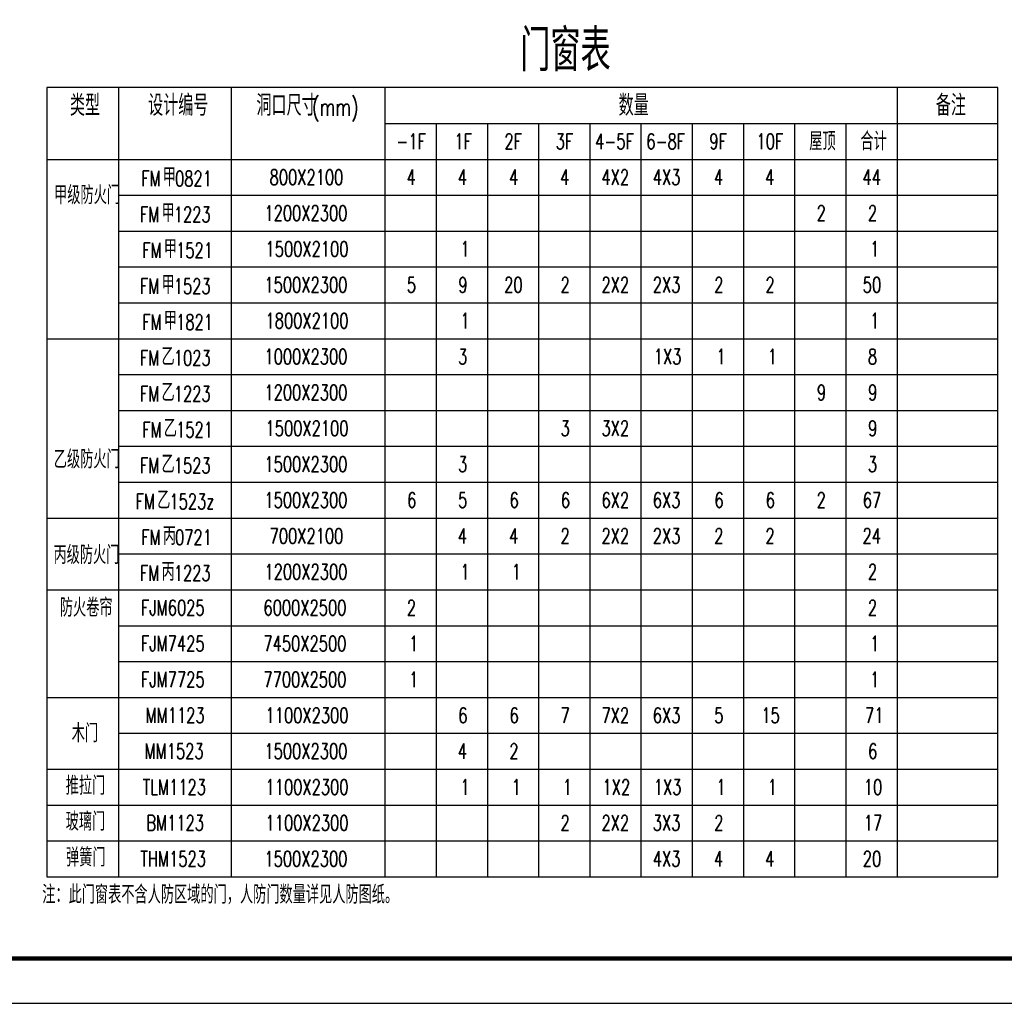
# Model space of a CAD drawing. Extents: x 1109697 to 1467097, y -139975 to 53891.
# Tile 296 of 386: x 1433932 to 1455899, y -139975 to -118040. Entities that reach past the tile are written whole.
import ezdxf

# ---------------------------------------------------------------- set-up
doc = ezdxf.new("R2010")
doc.units = 0
doc.header["$LTSCALE"] = 1000
doc.header["$MEASUREMENT"] = 0
doc.layers.add('PUB_TAB', color=7, linetype='Continuous')
doc.layers.add('PUB_TITLE', color=4, linetype='Continuous')
doc.styles.add('_TCH_WDTABLE', font='SIMPLEX', dxfattribs={"bigfont": 'GBCBIG'})

# ---------------------------------------------------------------- blocks, each defined once
blk = doc.blocks.new('MCB1')
at = {"layer": 'PUB_TAB'}
blk.add_lwpolyline([(1484201, -149901), (1497463, -149901), (1497463, -138901), (1484201, -138901)], close=True, dxfattribs=at)
for points in [[(1485201, -138901), (1485201, -149901)], [(1486772, -138901), (1486772, -149901)], [(1488915, -138901), (1488915, -149901)], [(1496058, -138901), (1496058, -149901)], [(1488915, -139401), (1497463, -139401)], [(1489629, -139401), (1489629, -149901)], [(1490344, -139401), (1490344, -149901)], [(1491058, -139401), (1491058, -149901)], [(1491772, -139401), (1491772, -149901)], [(1492486, -139401), (1492486, -149901)], [(1493201, -139401), (1493201, -149901)], [(1493915, -139401), (1493915, -149901)], [(1494629, -139401), (1494629, -149901)], [(1495344, -139401), (1495344, -149901)], [(1484201, -139901), (1497463, -139901)], [(1485201, -140401), (1497463, -140401)], [(1485201, -140901), (1497463, -140901)], [(1485201, -141401), (1497463, -141401)], [(1485201, -141901), (1497463, -141901)], [(1484201, -142401), (1497463, -142401)], [(1485201, -142901), (1497463, -142901)], [(1485201, -143401), (1497463, -143401)], [(1485201, -143901), (1497463, -143901)], [(1485201, -144401), (1497463, -144401)], [(1484201, -144901), (1497463, -144901)], [(1485201, -145401), (1497463, -145401)], [(1484201, -145901), (1497463, -145901)], [(1485201, -146401), (1497463, -146401)], [(1485201, -146901), (1497463, -146901)], [(1484201, -147401), (1497463, -147401)], [(1485201, -147901), (1497463, -147901)], [(1484201, -148401), (1497463, -148401)], [(1484201, -148901), (1497463, -148901)], [(1484201, -149401), (1497463, -149401)]]:
    blk.add_lwpolyline(points, dxfattribs=at)
at = {"layer": 'PUB_TAB', "style": '_TCH_WDTABLE'}
for s, height, p in [('门窗表', 583.6, (1490803, -138673)), ('类型', 291.8, (1484524, -139294)), ('设计编号', 291.8, (1485614, -139294)), ('洞口尺寸', 291.8, (1487124, -139294)), ('数量', 291.8, (1492175, -139294)), ('备注', 291.8, (1496598, -139294)), ('合计', 255.3, (1495546, -139776)), ('屋顶', 255.3, (1494833, -139776)), ('甲', 255, (1485819, -140276)), ('甲级防火门', 255.3, (1484303, -140526)), ('甲', 255, (1485801, -140776)), ('甲', 255, (1485833, -141276)), ('甲', 255, (1485801, -141776)), ('甲', 255, (1485833, -142276)), ('乙', 255, (1485801, -142776)), ('乙', 255, (1485801, -143276)), ('乙', 255, (1485833, -143776)), ('乙级防火门', 255.3, (1484299, -144209)), ('乙', 255, (1485801, -144276)), ('乙', 255, (1485741, -144776)), ('丙', 255, (1485819, -145276)), ('丙级防火门', 255.3, (1484294, -145542)), ('丙', 255, (1485801, -145776)), ('防火卷帘', 255.3, (1484383, -146276)), ('木门', 255.3, (1484549, -148026)), ('推拉门', 255.3, (1484464, -148758)), ('玻璃门', 255.3, (1484464, -149258)), ('弹簧门', 255.3, (1484469, -149758)), ('注：此门窗表不含人防区域的门，人防门数量详见人防图纸。', 255.32, (1484137, -150276))]:
    blk.add_text(s, height=height, dxfattribs=at).set_placement(p)
at = {"layer": 'PUB_TAB', "style": '_TCH_WDTABLE', "width": 0.705882}
for s, height, p in [('(mm)', 242.9, (1487902, -139294)), ('-1F', 212.5, (1489076, -139757)), ('1F', 212.5, (1489883, -139757)), ('2F', 212.5, (1490583, -139757)), ('3F', 212.5, (1491297, -139757)), ('4-5F', 212.5, (1491847, -139757)), ('6-8F', 212.5, (1492561, -139757)), ('9F', 212.5, (1493440, -139757)), ('10F', 212.5, (1494097, -139757)), ('FM', 212.5, (1485519, -140276)), ('0821', 212.5, (1485989, -140276)), ('800X2100', 212.5, (1487308, -140257)), ('4', 212, (1489219, -140257)), ('4', 212, (1489933, -140257)), ('4', 212, (1490647, -140257)), ('4', 212, (1491361, -140257)), ('4X2', 212.5, (1491936, -140257)), ('4X3', 212.5, (1492651, -140257)), ('4', 212, (1493504, -140257)), ('4', 212, (1494219, -140257)), ('44', 212.5, (1495576, -140257)), ('FM', 212.5, (1485501, -140776)), ('1223', 212.5, (1485972, -140776)), ('1200X2300', 212.5, (1487236, -140757)), ('2', 212, (1494936, -140757)), ('2', 212, (1495651, -140757)), ('FM', 212.5, (1485533, -141276)), ('1521', 212.5, (1486004, -141276)), ('1500X2100', 212.5, (1487251, -141257)), ('1500X2300', 212.5, (1487236, -141757)), ('5', 212, (1489222, -141757)), ('20', 212.5, (1490579, -141757)), ('2', 212, (1491365, -141757)), ('2X2', 212.5, (1491936, -141757)), ('2X3', 212.5, (1492651, -141757)), ('2', 212, (1493508, -141757)), ('2', 212, (1494222, -141757)), ('FM', 212.5, (1485501, -141776)), ('1523', 212.5, (1485972, -141776)), ('FM', 212.5, (1485533, -142276)), ('1821', 212.5, (1486004, -142276)), ('1800X2100', 212.5, (1487251, -142257)), ('FM', 212.5, (1485501, -142776)), ('1023', 212.5, (1485972, -142776)), ('1000X2300', 212.5, (1487236, -142757)), ('3', 212, (1489936, -142757)), ('1X3', 212.5, (1492665, -142757)), ('1', 212, (1493540, -142757)), ('1', 212, (1494254, -142757)), ('8', 212, (1495651, -142757)), ('1223', 212.5, (1485972, -143276)), ('1200X2300', 212.5, (1487236, -143257)), ('9', 212, (1494940, -143257)), ('9', 212, (1495654, -143257)), ('FM', 212.5, (1485501, -143276)), ('FM', 212.5, (1485533, -143776)), ('1521', 212.5, (1486004, -143776)), ('1500X2100', 212.5, (1487251, -143757)), ('FM', 212.5, (1485501, -144276)), ('1523', 212.5, (1485972, -144276)), ('1500X2300', 212.5, (1487236, -144257)), ('3', 212, (1489936, -144257)), ('FM', 212.5, (1485441, -144776)), ('1523z', 212.5, (1485911, -144776)), ('1500X2300', 212.5, (1487236, -144757)), ('6', 212, (1489226, -144757)), ('5', 212, (1489936, -144757)), ('6', 212, (1490654, -144757)), ('6', 212, (1491369, -144757)), ('6X2', 212.5, (1491936, -144757)), ('6X3', 212.5, (1492651, -144757)), ('6', 212, (1493511, -144757)), ('6', 212, (1494226, -144757)), ('2', 212, (1494936, -144757)), ('67', 212.5, (1495579, -144757)), ('FM', 212.5, (1485519, -145276)), ('0721', 212.5, (1485989, -145276)), ('700X2100', 212.5, (1487308, -145257)), ('FM', 212.5, (1485501, -145776)), ('1223', 212.5, (1485972, -145776)), ('1200X2300', 212.5, (1487236, -145757)), ('1', 212, (1489969, -145757)), ('1', 212, (1490683, -145757)), ('2', 212, (1495651, -145757)), ('FJM6025', 212.5, (1485515, -146257)), ('6000X2500', 212.5, (1487222, -146257)), ('2', 212, (1489222, -146257)), ('2', 212, (1495651, -146257)), ('FJM7425', 212.5, (1485515, -146757)), ('7450X2500', 212.5, (1487222, -146757)), ('1', 212, (1489254, -146757)), ('1', 212, (1495683, -146757)), ('FJM7725', 212.5, (1485515, -147257)), ('7700X2500', 212.5, (1487222, -147257)), ('1', 212, (1489254, -147257)), ('1', 212, (1495683, -147257)), ('MM1123', 212.5, (1485579, -147757)), ('1100X2300', 212.5, (1487251, -147757)), ('6', 212, (1489940, -147757)), ('6', 212, (1490654, -147757)), ('7', 212, (1491365, -147757)), ('7X2', 212.5, (1491936, -147757)), ('6X3', 212.5, (1492651, -147757)), ('5', 212, (1493508, -147757)), ('15', 212.5, (1494165, -147757)), ('71', 212.5, (1495611, -147757)), ('MM1523', 212.5, (1485565, -148257)), ('1500X2300', 212.5, (1487236, -148257)), ('4', 212, (1489933, -148257)), ('2', 212, (1490651, -148257)), ('6', 212, (1495654, -148257)), ('TLM1123', 212.5, (1485540, -148757)), ('1100X2300', 212.5, (1487251, -148757)), ('1', 212, (1489969, -148757)), ('1', 212, (1490683, -148757)), ('1', 212, (1491397, -148757)), ('1X2', 212.5, (1491951, -148757)), ('1X3', 212.5, (1492665, -148757)), ('1', 212, (1493540, -148757)), ('1', 212, (1494254, -148757)), ('10', 212.5, (1495594, -148757)), ('BM1123', 212.5, (1485590, -149257)), ('1100X2300', 212.5, (1487251, -149257)), ('2', 212, (1491365, -149257)), ('2X2', 212.5, (1491936, -149257)), ('3X3', 212.5, (1492651, -149257)), ('2', 212, (1493508, -149257)), ('17', 212.5, (1495594, -149257)), ('THM1523', 212.5, (1485508, -149757)), ('1500X2300', 212.5, (1487236, -149757)), ('4X3', 212.5, (1492651, -149757)), ('4', 212, (1493504, -149757)), ('4', 212, (1494219, -149757)), ('20', 212.5, (1495579, -149757))]:
    blk.add_text(s, height=height, dxfattribs=at).set_placement(p)
at = {"layer": 'PUB_TAB', "color": 6, "style": '_TCH_WDTABLE', "width": 0.705882}
for s, height, p in [('1', 212, (1489969, -141257)), ('1', 212, (1495683, -141257)), ('9', 212, (1489940, -141757)), ('50', 212.5, (1495579, -141757)), ('1', 212, (1489969, -142257)), ('1', 212, (1495683, -142257)), ('3', 212, (1491365, -143757)), ('3X2', 212.5, (1491936, -143757)), ('9', 212, (1495654, -143757)), ('3', 212, (1495651, -144257)), ('4', 212, (1489933, -145257)), ('4', 212, (1490647, -145257)), ('2', 212, (1491365, -145257)), ('2X2', 212.5, (1491936, -145257)), ('2X3', 212.5, (1492651, -145257)), ('2', 212, (1493508, -145257)), ('2', 212, (1494222, -145257)), ('24', 212.5, (1495576, -145257))]:
    blk.add_text(s, height=height, dxfattribs=at).set_placement(p)

msp = doc.modelspace()

# ---------------------------------------------------------------- linework, layer by layer
at = {"layer": 'PUB_TITLE'}
msp.add_lwpolyline([(1361997, -139975), (1467097, -139975), (1467097, -80575), (1361997, -80575)], close=True, dxfattribs=at)
at = {"layer": 'PUB_TITLE', "const_width": 100}
msp.add_lwpolyline([(1364497, -138975), (1466097, -138975), (1466097, -81575), (1364497, -81575)], close=True, dxfattribs=at)

# ---------------------------------------------------------------- block references
at = {"xscale": 1.6, "yscale": 1.6, "zscale": 1.6}
msp.add_blockref('MCB1', (-940185, 102688), dxfattribs=at)

doc.saveas('drawing.dxf')
